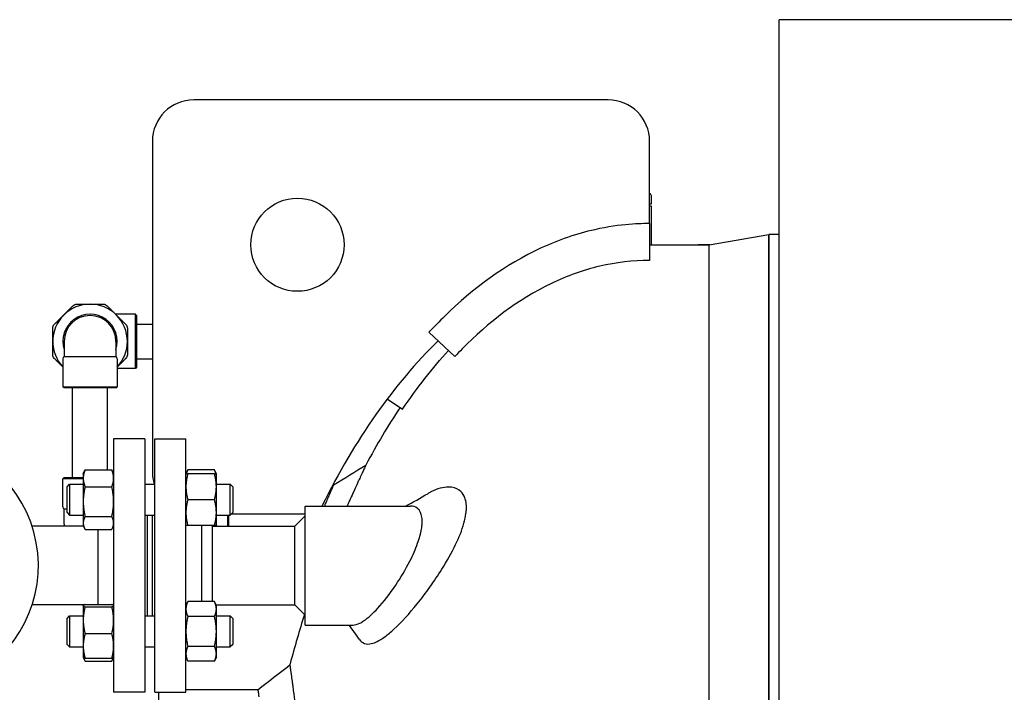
# Model space of a CAD drawing. Header units: inches. Extents: x 18 to 846, y -44 to 561.
# Tile 272 of 637: x 331 to 355, y 241 to 257. Entities that reach past the tile are written whole.
import ezdxf

# ---------------------------------------------------------------- set-up
doc = ezdxf.new("R2010")
doc.units = ezdxf.units.IN
doc.header["$LTSCALE"] = 24
doc.header["$MEASUREMENT"] = 0
doc.layers.add('Visible (ANSI)', color=7, linetype='Continuous', lineweight=30)

msp = doc.modelspace()

# ---------------------------------------------------------------- linework, layer by layer
at = {"layer": 'Visible (ANSI)'}
for p, q in [((520.67843, 256.8315), (349.67843, 256.8315)), ((349.67843, 108.966), (349.67843, 256.8315)), ((345.55343, 254.894), (335.55343, 254.894)), ((334.55343, 253.894), (334.55343, 245.894)), ((346.55343, 251.90638), (346.55343, 253.894)), ((346.59939, 252.39213), (346.59939, 252.574)), ((346.58376, 252.3765), (346.55343, 252.3765)), ((346.59939, 252.3265), (346.55343, 252.3265)), ((346.59939, 251.394), (346.59939, 252.3265)), ((346.55343, 251.90638), (346.55343, 251.01635)), ((347.99328, 251.394), (349.43041, 251.644)), ((349.43041, 251.644), (349.43041, 213.644)), ((349.67843, 251.644), (349.43041, 251.644)), ((349.43041, 213.644), (349.43041, 251.644)), ((346.55343, 251.394), (347.99328, 251.394)), ((347.73243, 251.3965), (347.72993, 251.394)), ((347.73243, 251.3965), (348.00765, 251.3965)), ((347.99328, 213.894), (347.99328, 251.394)), ((347.99328, 213.894), (347.99328, 251.394)), ((334.14188, 249.71525), (333.66467, 249.71525)), ((334.14188, 248.40275), (334.14188, 249.71525)), ((334.17313, 249.684), (334.14188, 249.71525)), ((334.17313, 249.684), (334.17313, 248.434)), ((334.17313, 249.479), (334.55343, 249.479)), ((341.22675, 249.27913), (341.85597, 248.69804)), ((332.42313, 249.059), (332.42313, 248.69363)), ((333.67313, 249.059), (333.67313, 248.69363)), ((332.39188, 248.6395), (332.39188, 247.96525)), ((332.42313, 248.69363), (333.67313, 248.69363)), ((333.70438, 248.6395), (333.70438, 247.96525)), ((334.17313, 248.639), (334.55343, 248.639)), ((334.14188, 248.40275), (333.70438, 248.40275)), ((334.17313, 248.434), (334.14188, 248.40275)), ((332.39188, 247.96525), (333.70438, 247.96525)), ((332.42313, 247.934), (332.39188, 247.96525)), ((333.67313, 247.934), (332.42313, 247.934)), ((332.62813, 245.769), (332.62813, 247.934)), ((333.46813, 245.95466), (333.46813, 247.934)), ((333.67313, 247.934), (333.70438, 247.96525)), ((340.22126, 247.66827), (340.59232, 247.41887)), ((333.61763, 246.704), (333.61763, 240.584)), ((334.36763, 246.704), (333.61763, 246.704)), ((334.36763, 246.704), (334.36763, 240.584)), ((334.61263, 240.584), (334.61263, 246.704)), ((334.61263, 246.704), (335.36263, 246.704)), ((335.36263, 240.584), (335.36263, 246.704)), ((332.42313, 245.769), (332.39188, 245.73775)), ((332.42313, 245.769), (332.88363, 245.769)), ((332.88363, 245.85999), (332.91566, 245.92868)), ((332.88363, 245.85999), (332.88363, 245.75139)), ((332.88363, 245.75139), (332.88363, 245.18828)), ((332.92871, 245.95466), (333.57254, 245.95466)), ((333.61763, 245.85999), (333.58559, 245.92868)), ((335.36263, 245.85999), (335.40771, 245.95668)), ((336.05154, 245.95668), (335.40771, 245.95668)), ((336.05154, 245.85999), (335.40771, 245.85999)), ((336.09663, 245.85999), (336.05154, 245.95668)), ((336.09663, 245.54749), (336.09663, 245.85999)), ((332.88363, 245.73775), (332.39188, 245.73775)), ((332.39188, 245.0635), (332.39188, 245.73775)), ((332.49263, 245.54749), (332.55513, 245.60999)), ((332.49263, 244.92249), (332.49263, 245.54749)), ((332.55513, 245.60999), (332.55513, 244.85999)), ((332.55513, 245.60999), (332.88363, 245.60999)), ((332.92871, 245.54811), (333.57254, 245.54811)), ((334.36763, 245.60999), (334.61263, 245.60999)), ((336.09663, 245.60999), (336.43013, 245.60999)), ((336.09663, 244.92249), (336.09663, 245.54749)), ((336.43013, 244.85999), (336.43013, 245.60999)), ((336.49263, 245.54749), (336.43013, 245.60999)), ((336.49263, 245.54749), (336.49263, 244.92249)), ((338.92734, 245.594), (338.9083, 245.594)), ((332.88363, 245.18828), (332.88363, 244.67188)), ((336.05154, 245.23499), (335.40771, 245.23499)), ((338.24013, 242.2065), (338.24013, 245.0815)), ((338.24013, 245.0815), (340.78298, 245.0815)), ((332.49263, 245.00938), (332.42313, 245.00938)), ((332.42313, 244.644), (332.42313, 245.00938)), ((332.49263, 244.92249), (332.55513, 244.85999)), ((332.55513, 244.85999), (332.88363, 244.85999)), ((332.92871, 244.82844), (333.57254, 244.82844)), ((334.36763, 244.85999), (334.61263, 244.85999)), ((334.42763, 244.85999), (334.42763, 242.42801)), ((334.54763, 244.85999), (334.54763, 242.42801)), ((334.55263, 242.42801), (334.55263, 244.85999)), ((336.09663, 244.60999), (336.09663, 244.92249)), ((336.09663, 244.85999), (336.43013, 244.85999)), ((336.37753, 244.594), (336.37753, 244.85999)), ((336.39316, 244.85999), (336.39316, 244.594)), ((336.49263, 244.92249), (336.43013, 244.85999)), ((336.46414, 244.894), (338.24013, 244.894)), ((337.99013, 244.594), (338.24013, 244.844)), ((332.89108, 244.594), (331.64892, 244.594)), ((332.88363, 244.67188), (332.88363, 244.60999)), ((332.88363, 244.60999), (332.91566, 244.5413)), ((333.61763, 244.60999), (333.58559, 244.5413)), ((336.05154, 244.60999), (335.40771, 244.60999)), ((335.74263, 242.7747), (335.74263, 244.60999)), ((335.99263, 244.594), (335.97664, 244.60999)), ((335.99263, 244.594), (337.99013, 244.594)), ((335.99263, 244.594), (335.99263, 242.7747)), ((336.09663, 244.60999), (336.08917, 244.594)), ((337.99013, 242.694), (337.99013, 244.594)), ((332.92871, 244.51532), (333.57254, 244.51532)), ((333.23763, 244.51532), (333.23763, 242.70324)), ((332.90393, 242.694), (331.64892, 242.694)), ((332.88363, 242.67801), (332.88444, 242.67977)), ((332.88363, 242.67801), (332.88363, 242.67626)), ((332.88363, 242.67626), (332.88363, 242.32418)), ((332.88444, 242.67977), (332.89108, 242.694)), ((332.92871, 242.70324), (333.57254, 242.70324)), ((333.61763, 242.67801), (333.61681, 242.67977)), ((335.36263, 242.67801), (335.40771, 242.7747)), ((336.05154, 242.7747), (335.40771, 242.7747)), ((336.09663, 242.67801), (336.05154, 242.7747)), ((336.08917, 242.694), (337.99013, 242.694)), ((336.09663, 242.59428), (336.09663, 242.67801)), ((337.99013, 242.694), (338.24013, 242.444)), ((332.49263, 242.36551), (332.55513, 242.42801)), ((332.55513, 242.42801), (332.55513, 241.67801)), ((332.55513, 242.42801), (332.88363, 242.42801)), ((332.92871, 242.64929), (333.57254, 242.64929)), ((334.36763, 242.42801), (334.61263, 242.42801)), ((336.09663, 242.05301), (336.09663, 242.59428)), ((336.09663, 242.42801), (336.43013, 242.42801)), ((336.43013, 241.67801), (336.43013, 242.42801)), ((336.49263, 242.36551), (336.43013, 242.42801)), ((332.49263, 241.74051), (332.49263, 242.36551)), ((332.88363, 242.32418), (332.88363, 241.70093)), ((336.05154, 242.41386), (335.40771, 242.41386)), ((336.49263, 242.36551), (336.49263, 241.74051)), ((338.24013, 242.2065), (339.39664, 242.2065)), ((332.92871, 241.99907), (333.57254, 241.99907)), ((336.09663, 241.51175), (336.09663, 242.05301)), ((332.49263, 241.74051), (332.55513, 241.67801)), ((336.49263, 241.74051), (336.43013, 241.67801)), ((332.55513, 241.67801), (332.88363, 241.67801)), ((332.88363, 241.70093), (332.88363, 241.42801)), ((334.36763, 241.67801), (334.61263, 241.67801)), ((336.05154, 241.69217), (335.40771, 241.69217)), ((336.09663, 241.67801), (336.43013, 241.67801)), ((336.09663, 241.42801), (336.09663, 241.51175)), ((332.88363, 241.42801), (332.88444, 241.42626)), ((332.88444, 241.42626), (332.91566, 241.35932)), ((332.92871, 241.40279), (333.57254, 241.40279)), ((332.92871, 241.33334), (333.57254, 241.33334)), ((333.61681, 241.42626), (333.58559, 241.35932)), ((333.61763, 241.42801), (333.61681, 241.42626)), ((335.36263, 241.42801), (335.40771, 241.33132)), ((336.05154, 241.33132), (335.40771, 241.33132)), ((336.09663, 241.42801), (336.05154, 241.33132)), ((334.36763, 240.584), (333.61763, 240.584)), ((334.61263, 240.584), (335.36263, 240.584)), ((334.64458, 240.5815), (334.64708, 240.584)), ((334.70708, 224.70413), (334.70708, 240.58387)), ((337.10008, 240.644), (335.36263, 240.644))]:
    msp.add_line(p, q, dxfattribs=at)
msp.add_circle((338.05343, 251.394), 1.125, dxfattribs=at)
for centre, radius, start, end in [((335.55343, 253.894), 1, 90, 180), ((345.55343, 253.894), 1, 0, 90), ((346.53689, 252.574), 0.0625, 0, 74.653167), ((346.58376, 252.39213), 0.01562, 270, 0), ((333.04813, 249.059), 0.9, 90, 135), ((333.04813, 249.059), 0.9, 45, 90), ((333.04813, 249.059), 0.9, 135, 180), ((333.04813, 249.059), 0.65625, 342.24721, 197.75279), ((333.04813, 249.059), 0.625, 0, 180), ((333.04813, 249.059), 0.9, 0, 45), ((333.04813, 249.059), 0.9, 180, 223.183422), ((333.04813, 249.059), 0.9, 316.816578, 0), ((332.45438, 248.6395), 0.0625, 120, 180), ((333.64188, 248.6395), 0.0625, 0, 60), ((328.74013, 243.644), 3.06, 300.433365, 239.566635), ((335.55343, 245.894), 1, 180, 196.499665), ((332.45438, 245.0635), 0.0625, 180, 240), ((333.04813, 244.644), 0.625, 180, 184.588566)]:
    msp.add_arc(centre, radius, start, end, dxfattribs=at)
msp.add_ellipse((346.55343, 233.2309), major_axis=(0, -18.1631), ratio=0.57455857, start_param=3.65263038, end_param=4.00156984, dxfattribs=at)
for points, knots in [([(346.55343, 251.90638), (346.35953, 251.90638), (345.8619, 251.90019), (344.78599, 251.65763), (344.35378, 251.50808), (343.06962, 250.91632), (342.29236, 250.34218), (341.47875, 249.54562), (341.35177, 249.41468), (341.22675, 249.27913)], [-35.6254746, -35.6254746, -35.6254746, -35.6254746, -29.54097875, -29.54097875, -25.22630824, -25.22630824, -16.21330692, -16.21330692, -14.51665222, -14.51665222, -14.51665222, -14.51665222]), ([(346.55343, 251.01635), (346.14816, 251.01635), (345.74659, 250.96845), (344.9478, 250.78003), (344.55767, 250.63906), (343.37653, 250.07377), (342.6579, 249.51815), (341.9713, 248.81985), (341.91344, 248.75949), (341.85597, 248.69804)], [-32.69420068, -32.69420068, -32.69420068, -32.69420068, -28.75380407, -28.75380407, -24.72396432, -24.72396432, -16.04370618, -16.04370618, -15.23889753, -15.23889753, -15.23889753, -15.23889753]), ([(332.63872, 249.92239), (332.65046, 249.93413), (332.66464, 249.94343), (332.69391, 249.95555), (332.71051, 249.959), (332.72711, 249.959)], [0.414702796, 0.414702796, 0.414702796, 0.414702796, 0.535378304, 0.535378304, 0.656053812, 0.656053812, 0.656053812, 0.656053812]), ([(333.36914, 249.959), (333.38574, 249.959), (333.40235, 249.95555), (333.43161, 249.94343), (333.44579, 249.93413), (333.45753, 249.92239)], [0.414702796, 0.414702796, 0.414702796, 0.414702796, 0.535378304, 0.535378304, 0.656053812, 0.656053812, 0.656053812, 0.656053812]), ([(332.14813, 249.38002), (332.14813, 249.39662), (332.15158, 249.41322), (332.1637, 249.44248), (332.173, 249.45667), (332.18474, 249.46841)], [0.414702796, 0.414702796, 0.414702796, 0.414702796, 0.535378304, 0.535378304, 0.656053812, 0.656053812, 0.656053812, 0.656053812]), ([(333.91152, 249.46841), (333.92325, 249.45667), (333.93255, 249.44248), (333.94467, 249.41322), (333.94813, 249.39662), (333.94813, 249.38002)], [1.292675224, 1.292675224, 1.292675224, 1.292675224, 1.413350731, 1.413350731, 1.534026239, 1.534026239, 1.534026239, 1.534026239]), ([(332.18474, 248.6496), (332.173, 248.66134), (332.1637, 248.67552), (332.15158, 248.70478), (332.14813, 248.72139), (332.14813, 248.73799)], [0.414702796, 0.414702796, 0.414702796, 0.414702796, 0.535378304, 0.535378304, 0.656053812, 0.656053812, 0.656053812, 0.656053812]), ([(333.94813, 248.73799), (333.94813, 248.72139), (333.94467, 248.70478), (333.93255, 248.67552), (333.92325, 248.66134), (333.91152, 248.6496)], [0.414702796, 0.414702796, 0.414702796, 0.414702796, 0.535378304, 0.535378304, 0.656053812, 0.656053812, 0.656053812, 0.656053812]), ([(339.6971, 246.05276), (339.69084, 246.03949), (339.68137, 246.0194), (339.66946, 245.99406), (339.65757, 245.96875), (339.64267, 245.93696), (339.62599, 245.90122), (339.60932, 245.86551), (339.58999, 245.82396), (339.56966, 245.78002), (339.56092, 245.76113), (339.55176, 245.7413), (339.5423, 245.72079), (339.5298, 245.69367), (339.51678, 245.66534), (339.50361, 245.63661), (339.48041, 245.58598), (339.4554, 245.53113), (339.43031, 245.47578), (339.40517, 245.42034), (339.3785, 245.36119), (339.35213, 245.30235), (339.33685, 245.26826), (339.3212, 245.23322), (339.30544, 245.19783), (339.29384, 245.17177), (339.28218, 245.14552), (339.27061, 245.11939), (339.26505, 245.10684), (339.25946, 245.0942), (339.25385, 245.0815)], [0, 0, 0, 0, 0.022507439, 0.022507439, 0.022507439, 0.044983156, 0.044983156, 0.044983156, 0.067441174, 0.067441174, 0.067441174, 0.077099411, 0.077099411, 0.077099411, 0.089871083, 0.089871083, 0.089871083, 0.112369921, 0.112369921, 0.112369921, 0.134909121, 0.134909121, 0.134909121, 0.147966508, 0.147966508, 0.147966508, 0.157579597, 0.157579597, 0.157579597, 0.162197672, 0.162197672, 0.162197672, 0.162197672]), ([(338.92449, 245.58756), (338.9226, 245.58329), (338.91968, 245.57667), (338.91587, 245.56802), (338.91206, 245.55938), (338.90704, 245.54799), (338.90121, 245.53474), (338.89538, 245.5215), (338.88813, 245.505), (338.88022, 245.48699), (338.87683, 245.47924), (338.87314, 245.47083), (338.86923, 245.46191), (338.86406, 245.45012), (338.8585, 245.43742), (338.85279, 245.42435), (338.84273, 245.40133), (338.83104, 245.37453), (338.81889, 245.34659), (338.80671, 245.3186), (338.79294, 245.28689), (338.77891, 245.25445), (338.77078, 245.23566), (338.76214, 245.21567), (338.75325, 245.19505), (338.74671, 245.17987), (338.74003, 245.16435), (338.73332, 245.14875), (338.72405, 245.1272), (338.71435, 245.1046), (338.70445, 245.08148)], [0, 0, 0, 0, 0.022507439, 0.022507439, 0.022507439, 0.044983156, 0.044983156, 0.044983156, 0.067441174, 0.067441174, 0.067441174, 0.077099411, 0.077099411, 0.077099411, 0.089871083, 0.089871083, 0.089871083, 0.112369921, 0.112369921, 0.112369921, 0.134909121, 0.134909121, 0.134909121, 0.147966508, 0.147966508, 0.147966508, 0.157579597, 0.157579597, 0.157579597, 0.170855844, 0.170855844, 0.170855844, 0.170855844]), ([(338.92734, 245.594), (338.92734, 245.594), (338.92734, 245.594), (338.92734, 245.594), (338.92733, 245.59399), (338.92638, 245.59183), (338.92449, 245.58756)], [0.9774611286, 0.9774611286, 0.9774611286, 0.9774611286, 0.9775354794, 0.9775354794, 0.9775354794, 1, 1, 1, 1]), ([(340.16921, 241.92868), (340.23793, 241.97897), (340.30956, 242.03863), (340.56285, 242.27071), (340.75435, 242.48132), (341.14953, 242.9729), (341.35489, 243.25892), (341.66224, 243.75146), (341.77613, 243.95244), (341.95658, 244.32801), (342.02684, 244.50261), (342.09589, 244.74869), (342.11261, 244.82674), (342.1264, 244.93054), (342.12923, 244.95964), (342.13203, 245.00722), (342.13262, 245.02611), (342.13271, 245.06277), (342.13223, 245.08053), (342.12977, 245.1223), (342.12728, 245.14583), (342.11504, 245.2242), (342.10006, 245.27375), (342.04979, 245.3795), (342.00883, 245.42809), (341.88878, 245.51488), (341.80139, 245.53895), (341.57481, 245.54108), (341.4275, 245.49926), (341.25035, 245.40916), (341.22412, 245.39482), (341.19777, 245.37946)], [1.03052123, 1.03052123, 1.03052123, 1.03052123, 2.07266673, 2.07266673, 4.61046279, 4.61046279, 7.29832528, 7.29832528, 9.04295708, 9.04295708, 10.58295771, 10.58295771, 11.34230771, 11.34230771, 11.64933529, 11.64933529, 11.85899483, 11.85899483, 12.06555588, 12.06555588, 12.35726492, 12.35726492, 13.07829009, 13.07829009, 14.11904381, 14.11904381, 15.61431676, 15.61431676, 17.65518153, 17.65518153, 18.00762988, 18.00762988, 18.00762988, 18.00762988]), ([(339.82665, 242.44612), (339.88076, 242.49548), (339.93633, 242.55135), (340.1357, 242.76827), (340.28413, 242.95908), (340.5485, 243.3522), (340.66675, 243.55028), (340.84112, 243.89545), (340.90511, 244.04011), (340.9982, 244.30149), (341.03035, 244.41758), (341.05469, 244.56179), (341.05922, 244.5975), (341.0637, 244.65324), (341.06472, 244.67412), (341.06533, 244.71297), (341.06501, 244.73101), (341.06291, 244.77116), (341.06071, 244.79282), (341.05079, 244.8566), (341.03971, 244.8947), (341.0046, 244.97149), (340.9777, 245.00565), (340.90014, 245.06524), (340.84473, 245.0815), (340.78299, 245.0815)], [0.89213138, 0.89213138, 0.89213138, 0.89213138, 1.68776961, 1.68776961, 3.7050894, 3.7050894, 5.44369138, 5.44369138, 6.66625494, 6.66625494, 7.71403469, 7.71403469, 8.07560497, 8.07560497, 8.30242846, 8.30242846, 8.51116041, 8.51116041, 8.78291186, 8.78291186, 9.3539207, 9.3539207, 10.11550221, 10.11550221, 11.17956787, 11.17956787, 11.17956787, 11.17956787]), ([(338.2225, 242.46163), (338.16236, 242.27062), (338.104, 242.07755), (337.98876, 241.68012), (337.93203, 241.47561), (337.87503, 241.26061), (337.87277, 241.25208), (337.87051, 241.24354)], [1.0087619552, 1.0087619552, 1.0087619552, 1.0087619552, 1.045293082, 1.045293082, 1.0832089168, 1.0832089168, 1.084775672, 1.084775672, 1.084775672, 1.084775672]), ([(339.55964, 242.25211), (339.58907, 242.26678), (339.61965, 242.28482), (339.65119, 242.30598), (339.70721, 242.34356), (339.76601, 242.39075), (339.82665, 242.44612)], [24.80390187, 24.80390187, 24.80390187, 24.80390187, 25.30618435, 25.30618435, 25.30618435, 26.19831573, 26.19831573, 26.19831573, 26.19831573]), ([(339.5624, 241.84823), (339.58267, 241.81985), (339.60611, 241.79759), (339.68002, 241.75209), (339.73658, 241.74264), (339.8467, 241.75721), (339.89645, 241.77257), (339.94926, 241.79626)], [30.73625556, 30.73625556, 30.73625556, 30.73625556, 31.43103919, 31.43103919, 32.682381, 32.682381, 33.58380941, 33.58380941, 33.58380941, 33.58380941]), ([(339.94926, 241.79626), (339.95768, 241.80003), (339.96616, 241.80402), (339.97473, 241.80821), (340.0362, 241.83829), (340.10129, 241.87891), (340.16921, 241.92868)], [33.58380941, 33.58380941, 33.58380941, 33.58380941, 33.72738609, 33.72738609, 33.72738609, 34.75790732, 34.75790732, 34.75790732, 34.75790732]), ([(337.87051, 241.24354), (337.87051, 241.24354), (337.87063, 241.24272), (337.87086, 241.24109), (337.87086, 241.24108), (337.87086, 241.24106), (337.87086, 241.24105), (337.87117, 241.23883), (337.87169, 241.23511), (337.87242, 241.22991), (337.87243, 241.22983), (337.87245, 241.22976), (337.87246, 241.22968), (337.87393, 241.2192), (337.87623, 241.20278), (337.87934, 241.18042), (337.87939, 241.18007), (337.87944, 241.17971), (337.87949, 241.17936), (337.88103, 241.16837), (337.88275, 241.15596), (337.88467, 241.14214), (337.88475, 241.14158), (337.88483, 241.14101), (337.88491, 241.14044), (337.88774, 241.12007), (337.89098, 241.09667), (337.89462, 241.07022)], [0.9643014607, 0.9643014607, 0.9643014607, 0.9643014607, 0.9685452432, 0.9685452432, 0.9685452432, 0.9685801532, 0.9685801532, 0.9685801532, 0.9743145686, 0.9743145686, 0.9743145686, 0.974398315, 0.974398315, 0.974398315, 0.9858494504, 0.9858494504, 0.9858494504, 0.9860292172, 0.9860292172, 0.9860292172, 0.9916117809, 0.9916117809, 0.9916117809, 0.9918398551, 0.9918398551, 0.9918398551, 1, 1, 1, 1]), ([(337.89462, 241.07022), (337.89601, 241.06013), (337.89746, 241.04959), (337.89897, 241.03861), (337.89912, 241.03749), (337.89928, 241.03636), (337.89943, 241.03522), (337.90207, 241.01596), (337.90489, 240.99535), (337.90789, 240.97339), (337.90809, 240.97193), (337.90829, 240.97046), (337.90849, 240.96899), (337.91484, 240.92238), (337.92195, 240.86978), (337.92979, 240.81117), (337.9301, 240.80888), (337.93041, 240.80658), (337.93071, 240.80427), (337.93458, 240.77537), (337.93862, 240.74502), (337.94282, 240.71324), (337.94319, 240.71044), (337.94356, 240.70764), (337.94393, 240.70482), (337.94412, 240.70342), (337.9443, 240.70201), (337.94449, 240.70061), (337.95086, 240.65235), (337.95761, 240.60086), (337.96471, 240.54613), (337.96715, 240.52726), (337.96964, 240.50799), (337.97218, 240.48831), (337.97269, 240.48429), (337.97321, 240.48026), (337.97373, 240.4762), (337.97848, 240.43928), (337.98338, 240.40096), (337.98842, 240.36124), (337.98901, 240.35658), (337.9896, 240.35191), (337.99019, 240.34721), (338.00078, 240.26358), (338.01197, 240.17386), (338.02369, 240.07811), (338.02441, 240.0722), (338.02513, 240.06628), (338.02586, 240.06033), (338.03005, 240.026), (338.03431, 239.99091), (338.03862, 239.95505), (338.03993, 239.94423), (338.04123, 239.93334), (338.04255, 239.92239), (338.04333, 239.91583), (338.04412, 239.90925), (338.04491, 239.90265), (338.05411, 239.82572), (338.06357, 239.74547), (338.07323, 239.66199), (338.07621, 239.63624), (338.07922, 239.61014), (338.08225, 239.5837), (338.08317, 239.57562), (338.0841, 239.56751), (338.08503, 239.55937), (338.09093, 239.50772), (338.09691, 239.45478), (338.10296, 239.40056), (338.10394, 239.39174), (338.10493, 239.3829), (338.10592, 239.37402), (338.1194, 239.25275), (338.13323, 239.12517), (338.14728, 238.99153), (338.14833, 238.98144), (338.1494, 238.97132), (338.15046, 238.96117), (338.15716, 238.89709), (338.1639, 238.83164), (338.17068, 238.76487), (338.17176, 238.75416), (338.17285, 238.74341), (338.17394, 238.73264), (338.18075, 238.66512), (338.18758, 238.59627), (338.19443, 238.52612), (338.19829, 238.48654), (338.20215, 238.44655), (338.20601, 238.40616), (338.20989, 238.36559), (338.21378, 238.32453), (338.21767, 238.28296), (338.2188, 238.27086), (338.21994, 238.25872), (338.22107, 238.24654), (338.22773, 238.17494), (338.2344, 238.10189), (338.24106, 238.02741), (338.24219, 238.01479), (338.24332, 238.00213), (338.24444, 237.98944), (338.2514, 237.91113), (338.25834, 237.83136), (338.26523, 237.7502), (338.27253, 237.66423), (338.27978, 237.57669), (338.28696, 237.48768), (338.28801, 237.47464), (338.28906, 237.46157), (338.2901, 237.44846), (338.29651, 237.36834), (338.30286, 237.28705), (338.30911, 237.20466), (338.31011, 237.19153), (338.31111, 237.17836), (338.3121, 237.16518), (338.32166, 237.03829), (338.331, 236.90886), (338.34008, 236.77716), (338.34377, 236.72361), (338.34743, 236.66952), (338.35104, 236.61492), (338.35193, 236.60156), (338.35281, 236.58816), (338.35369, 236.57472), (338.35944, 236.48701), (338.36509, 236.39799), (338.37061, 236.30772), (338.37141, 236.29461), (338.37221, 236.28148), (338.373, 236.26831), (338.38487, 236.07209), (338.39615, 235.86978), (338.40657, 235.66312), (338.40716, 235.65146), (338.40774, 235.63978), (338.40833, 235.62809), (338.41329, 235.52855), (338.41805, 235.42817), (338.42258, 235.32709), (338.42306, 235.31639), (338.42353, 235.30569), (338.42401, 235.29498), (338.43099, 235.13751), (338.43742, 234.97835), (338.44324, 234.818), (338.4433, 234.81649), (338.44335, 234.81497), (338.44341, 234.81346), (338.44375, 234.80401), (338.44409, 234.79456), (338.44443, 234.7851), (338.44575, 234.74817), (338.44705, 234.71112), (338.44831, 234.67396), (338.44869, 234.6626), (338.44908, 234.65124), (338.44946, 234.63987), (338.44976, 234.63083), (338.45006, 234.62178), (338.45036, 234.61272), (338.45389, 234.50548), (338.45716, 234.3973), (338.46016, 234.2883), (338.46037, 234.28049), (338.46059, 234.27268), (338.4608, 234.26486), (338.46219, 234.21363), (338.46352, 234.16221), (338.46478, 234.11063), (338.46495, 234.10361), (338.46512, 234.09658), (338.46529, 234.08955), (338.468, 233.97786), (338.4704, 233.86541), (338.4725, 233.75233), (338.4726, 233.7471), (338.47269, 233.74186), (338.47279, 233.73663), (338.47379, 233.6819), (338.47472, 233.62703), (338.47557, 233.57202), (338.47564, 233.56775), (338.4757, 233.56348), (338.47577, 233.55921), (338.47754, 233.4433), (338.47899, 233.32683), (338.4801, 233.20994), (338.48012, 233.20761), (338.48014, 233.20527), (338.48016, 233.20293), (338.48071, 233.14488), (338.48117, 233.0867), (338.48154, 233.02857), (338.48155, 233.02714), (338.48156, 233.0257), (338.48157, 233.02426), (338.48233, 232.90482), (338.48273, 232.78557), (338.48277, 232.66667), (338.48277, 232.66252), (338.48278, 232.65837), (338.48278, 232.65422), (338.48279, 232.5986), (338.48272, 232.54299), (338.48257, 232.4874), (338.48257, 232.48685), (338.48257, 232.48631), (338.48257, 232.48577), (338.48225, 232.36696), (338.48158, 232.24825), (338.48056, 232.12976), (338.48055, 232.12776), (338.48053, 232.12577), (338.48051, 232.12377), (338.48001, 232.06623), (338.47943, 232.00874), (338.47876, 231.95132), (338.47873, 231.94852), (338.4787, 231.94573), (338.47866, 231.94293), (338.47667, 231.77278), (338.47395, 231.60321), (338.47054, 231.43461), (338.47043, 231.4293), (338.47032, 231.424), (338.47022, 231.41869), (338.46802, 231.31149), (338.46554, 231.20469), (338.46279, 231.09838), (338.46261, 231.09137), (338.46243, 231.08437), (338.46224, 231.07737), (338.45816, 230.92163), (338.45349, 230.76675), (338.44831, 230.61421), (338.44688, 230.57186), (338.4454, 230.52967), (338.44388, 230.48765), (338.44326, 230.47037), (338.44263, 230.45311), (338.442, 230.43588), (338.44164, 230.42633), (338.44129, 230.41678), (338.44093, 230.40725), (338.43721, 230.30775), (338.43327, 230.20889), (338.42911, 230.11079), (338.42869, 230.10073), (338.42826, 230.09068), (338.42783, 230.08064), (338.41903, 229.87528), (338.40932, 229.67333), (338.39887, 229.47582), (338.39825, 229.46409), (338.39762, 229.45238), (338.397, 229.44067), (338.39206, 229.34841), (338.38697, 229.25713), (338.38173, 229.16693), (338.381, 229.15436), (338.38027, 229.1418), (338.37953, 229.12927), (338.36826, 228.93711), (338.35636, 228.74996), (338.34404, 228.56865), (338.34313, 228.55527), (338.34221, 228.54191), (338.3413, 228.52859), (338.34118, 228.5269), (338.34107, 228.5252), (338.34095, 228.52351), (338.33532, 228.44154), (338.32958, 228.36036), (338.32374, 228.28006), (338.32276, 228.26661), (338.32178, 228.2532), (338.3208, 228.2398), (338.30831, 228.06972), (338.29544, 227.904), (338.28236, 227.74366), (338.28126, 227.73017), (338.28016, 227.71671), (338.27906, 227.7033), (338.27444, 227.64718), (338.26981, 227.59172), (338.26515, 227.53692), (338.26397, 227.52304), (338.26279, 227.5092), (338.26161, 227.49541), (338.26049, 227.48226), (338.25936, 227.46915), (338.25823, 227.45608), (338.24527, 227.30579), (338.2322, 227.1607), (338.21917, 227.02112), (338.21804, 227.00897), (338.21691, 226.99687), (338.21577, 226.9848), (338.2128, 226.95321), (338.20984, 226.9219), (338.20688, 226.89089), (338.20382, 226.85883), (338.20076, 226.82703), (338.1977, 226.79547), (338.19661, 226.78424), (338.19552, 226.77304), (338.19443, 226.76188), (338.19441, 226.76169), (338.19439, 226.7615), (338.19437, 226.76132), (338.18111, 226.62537), (338.16786, 226.49419), (338.15476, 226.36813), (338.1537, 226.3579), (338.15264, 226.34769), (338.15157, 226.33753), (338.14552, 226.27949), (338.13949, 226.22256), (338.13351, 226.16676), (338.13247, 226.15708), (338.13144, 226.14743), (338.1304, 226.13782), (338.11731, 226.01611), (338.10444, 225.89989), (338.09194, 225.78939), (338.09099, 225.78098), (338.09004, 225.77261), (338.08909, 225.76427), (338.08396, 225.71908), (338.07889, 225.67487), (338.07389, 225.63165), (338.07319, 225.62563), (338.0725, 225.61964), (338.0718, 225.61366), (338.07092, 225.60605), (338.07004, 225.59848), (338.06916, 225.59093), (338.0587, 225.50103), (338.0485, 225.41501), (338.03862, 225.33295), (338.0371, 225.32032), (338.03559, 225.30777), (338.03408, 225.29532), (338.03333, 225.28915), (338.03259, 225.283), (338.03184, 225.27687), (338.02667, 225.23418), (338.02158, 225.19262), (338.0166, 225.15219), (338.01591, 225.14661), (338.01523, 225.14106), (338.01454, 225.13553), (338.00382, 225.04874), (337.99358, 224.96724), (337.98388, 224.8911), (337.98332, 224.88667), (337.98276, 224.88226), (337.9822, 224.87787), (337.9776, 224.8418), (337.97312, 224.80694), (337.96877, 224.77331), (337.96828, 224.76946), (337.96778, 224.76564), (337.96729, 224.76183), (337.96657, 224.75625), (337.96585, 224.7507), (337.96513, 224.74518), (337.95788, 224.68919), (337.95098, 224.63656), (337.94448, 224.5873), (337.94342, 224.57932), (337.94238, 224.57142), (337.94134, 224.56361), (337.94098, 224.56085), (337.94061, 224.55811), (337.94025, 224.55538), (337.93639, 224.52628), (337.93268, 224.49843), (337.92912, 224.47183), (337.92882, 224.46955), (337.92851, 224.46727), (337.92821, 224.465), (337.92075, 224.40931), (337.91397, 224.35924), (337.9079, 224.31473), (337.9077, 224.31326), (337.9075, 224.3118), (337.9073, 224.31034), (337.90436, 224.28873), (337.90158, 224.26845), (337.89898, 224.2495), (337.89883, 224.24838), (337.89867, 224.24726), (337.89852, 224.24615), (337.89724, 224.23685), (337.89601, 224.22788), (337.89482, 224.21923), (337.89099, 224.19145), (337.88761, 224.16699), (337.88467, 224.14584), (337.88459, 224.14528), (337.88451, 224.14471), (337.88443, 224.14415), (337.88254, 224.13054), (337.88084, 224.11832), (337.87933, 224.1075), (337.87928, 224.10715), (337.87923, 224.10679), (337.87918, 224.10644), (337.87611, 224.08442), (337.87385, 224.06828), (337.87241, 224.05799), (337.8724, 224.05792), (337.87239, 224.05784), (337.87238, 224.05776), (337.87166, 224.05266), (337.87115, 224.04902), (337.87085, 224.04686), (337.87085, 224.04684), (337.87084, 224.04683), (337.87084, 224.04681), (337.87063, 224.04529), (337.87052, 224.04451), (337.87051, 224.04447), (337.87051, 224.04447), (337.87051, 224.04446), (337.87051, 224.04446)], [0, 0, 0, 0, 0.00311435, 0.00311435, 0.00311435, 0.00343311, 0.00343311, 0.00343311, 0.008849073, 0.008849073, 0.008849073, 0.009209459, 0.009209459, 0.009209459, 0.020610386, 0.020610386, 0.020610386, 0.021055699, 0.021055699, 0.021055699, 0.026633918, 0.026633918, 0.026633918, 0.027125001, 0.027125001, 0.027125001, 0.027368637, 0.027368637, 0.027368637, 0.035739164, 0.035739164, 0.035739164, 0.038625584, 0.038625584, 0.038625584, 0.039215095, 0.039215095, 0.039215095, 0.044587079, 0.044587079, 0.044587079, 0.045216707, 0.045216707, 0.045216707, 0.056436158, 0.056436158, 0.056436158, 0.057127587, 0.057127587, 0.057127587, 0.061119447, 0.061119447, 0.061119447, 0.062324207, 0.062324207, 0.062324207, 0.063044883, 0.063044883, 0.063044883, 0.071439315, 0.071439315, 0.071439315, 0.074028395, 0.074028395, 0.074028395, 0.074819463, 0.074819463, 0.074819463, 0.079835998, 0.079835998, 0.079835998, 0.080651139, 0.080651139, 0.080651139, 0.091784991, 0.091784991, 0.091784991, 0.092625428, 0.092625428, 0.092625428, 0.097928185, 0.097928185, 0.097928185, 0.098778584, 0.098778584, 0.098778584, 0.104106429, 0.104106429, 0.104106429, 0.107112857, 0.107112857, 0.107112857, 0.110131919, 0.110131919, 0.110131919, 0.111010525, 0.111010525, 0.111010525, 0.116174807, 0.116174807, 0.116174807, 0.117049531, 0.117049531, 0.117049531, 0.122445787, 0.122445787, 0.122445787, 0.128162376, 0.128162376, 0.128162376, 0.128999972, 0.128999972, 0.128999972, 0.134121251, 0.134121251, 0.134121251, 0.134937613, 0.134937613, 0.134937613, 0.142791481, 0.142791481, 0.142791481, 0.145985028, 0.145985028, 0.145985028, 0.146767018, 0.146767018, 0.146767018, 0.151873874, 0.151873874, 0.151873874, 0.152615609, 0.152615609, 0.152615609, 0.163672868, 0.163672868, 0.163672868, 0.164297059, 0.164297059, 0.164297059, 0.16961244, 0.16961244, 0.16961244, 0.170174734, 0.170174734, 0.170174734, 0.17844326, 0.17844326, 0.17844326, 0.178521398, 0.178521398, 0.178521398, 0.179008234, 0.179008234, 0.179008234, 0.180908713, 0.180908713, 0.180908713, 0.181489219, 0.181489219, 0.181489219, 0.181950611, 0.181950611, 0.181950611, 0.187415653, 0.187415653, 0.187415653, 0.187807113, 0.187807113, 0.187807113, 0.190373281, 0.190373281, 0.190373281, 0.190722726, 0.190722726, 0.190722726, 0.196274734, 0.196274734, 0.196274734, 0.19653159, 0.19653159, 0.19653159, 0.199217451, 0.199217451, 0.199217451, 0.199426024, 0.199426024, 0.199426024, 0.205083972, 0.205083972, 0.205083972, 0.205197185, 0.205197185, 0.205197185, 0.208006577, 0.208006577, 0.208006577, 0.208076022, 0.208076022, 0.208076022, 0.213849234, 0.213849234, 0.213849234, 0.214050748, 0.214050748, 0.214050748, 0.216752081, 0.216752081, 0.216752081, 0.216778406, 0.216778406, 0.216778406, 0.222551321, 0.222551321, 0.222551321, 0.222648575, 0.222648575, 0.222648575, 0.225452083, 0.225452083, 0.225452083, 0.225588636, 0.225588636, 0.225588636, 0.233897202, 0.233897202, 0.233897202, 0.234158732, 0.234158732, 0.234158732, 0.239443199, 0.239443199, 0.239443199, 0.239791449, 0.239791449, 0.239791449, 0.247537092, 0.247537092, 0.247537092, 0.24968794, 0.24968794, 0.24968794, 0.250572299, 0.250572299, 0.250572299, 0.251062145, 0.251062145, 0.251062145, 0.256172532, 0.256172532, 0.256172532, 0.256696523, 0.256696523, 0.256696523, 0.267412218, 0.267412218, 0.267412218, 0.268048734, 0.268048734, 0.268048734, 0.273068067, 0.273068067, 0.273068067, 0.273767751, 0.273767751, 0.273767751, 0.284497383, 0.284497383, 0.284497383, 0.28528946, 0.28528946, 0.28528946, 0.285390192, 0.285390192, 0.285390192, 0.290267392, 0.290267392, 0.290267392, 0.291083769, 0.291083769, 0.291083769, 0.301451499, 0.301451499, 0.301451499, 0.302323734, 0.302323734, 0.302323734, 0.30597218, 0.30597218, 0.30597218, 0.306896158, 0.306896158, 0.306896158, 0.307777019, 0.307777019, 0.307777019, 0.317905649, 0.317905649, 0.317905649, 0.318787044, 0.318787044, 0.318787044, 0.321095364, 0.321095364, 0.321095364, 0.323480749, 0.323480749, 0.323480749, 0.324329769, 0.324329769, 0.324329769, 0.324343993, 0.324343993, 0.324343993, 0.334680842, 0.334680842, 0.334680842, 0.335520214, 0.335520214, 0.335520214, 0.340310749, 0.340310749, 0.340310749, 0.341142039, 0.341142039, 0.341142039, 0.351665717, 0.351665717, 0.351665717, 0.352466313, 0.352466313, 0.352466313, 0.356803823, 0.356803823, 0.356803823, 0.357407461, 0.357407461, 0.357407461, 0.358174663, 0.358174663, 0.358174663, 0.367313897, 0.367313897, 0.367313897, 0.368721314, 0.368721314, 0.368721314, 0.369419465, 0.369419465, 0.369419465, 0.374282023, 0.374282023, 0.374282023, 0.374952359, 0.374952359, 0.374952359, 0.385472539, 0.385472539, 0.385472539, 0.386084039, 0.386084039, 0.386084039, 0.391108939, 0.391108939, 0.391108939, 0.391682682, 0.391682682, 0.391682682, 0.392523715, 0.392523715, 0.392523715, 0.40106218, 0.40106218, 0.40106218, 0.402446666, 0.402446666, 0.402446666, 0.402934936, 0.402934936, 0.402934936, 0.408136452, 0.408136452, 0.408136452, 0.408584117, 0.408584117, 0.408584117, 0.419565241, 0.419565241, 0.419565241, 0.419927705, 0.419927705, 0.419927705, 0.425304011, 0.425304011, 0.425304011, 0.425622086, 0.425622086, 0.425622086, 0.428281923, 0.428281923, 0.428281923, 0.436826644, 0.436826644, 0.436826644, 0.437055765, 0.437055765, 0.437055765, 0.442601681, 0.442601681, 0.442601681, 0.442785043, 0.442785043, 0.442785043, 0.45416634, 0.45416634, 0.45416634, 0.454252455, 0.454252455, 0.454252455, 0.459954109, 0.459954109, 0.459954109, 0.459990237, 0.459990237, 0.459990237, 0.464029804, 0.464029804, 0.464029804, 0.464153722, 0.464153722, 0.464153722, 0.464153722]), ([(337.10008, 240.644), (337.10008, 240.644), (337.10019, 240.64321), (337.1004, 240.64163), (337.1004, 240.64161), (337.1004, 240.6416), (337.10041, 240.64159), (337.1007, 240.63943), (337.10118, 240.63583), (337.10186, 240.63077), (337.10187, 240.6307), (337.10188, 240.63063), (337.10189, 240.63055), (337.10326, 240.62038), (337.10541, 240.60444), (337.10832, 240.58276), (337.10836, 240.58241), (337.10841, 240.58207), (337.10846, 240.58173), (337.10988, 240.57107), (337.11149, 240.55903), (337.11328, 240.54563), (337.11336, 240.54508), (337.11343, 240.54453), (337.1135, 240.54398), (337.11614, 240.52422), (337.11916, 240.50153), (337.12255, 240.47591)], [0.9643016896, 0.9643016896, 0.9643016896, 0.9643016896, 0.9685452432, 0.9685452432, 0.9685452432, 0.9685801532, 0.9685801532, 0.9685801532, 0.9743145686, 0.9743145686, 0.9743145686, 0.974398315, 0.974398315, 0.974398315, 0.9858494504, 0.9858494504, 0.9858494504, 0.9860292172, 0.9860292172, 0.9860292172, 0.9916117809, 0.9916117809, 0.9916117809, 0.9918398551, 0.9918398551, 0.9918398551, 1, 1, 1, 1])]:
    msp.add_open_spline(points, degree=3, knots=knots, dxfattribs=at)
for points, weights in [([(332.41173, 249.6954), (332.52183, 249.8055), (332.63872, 249.92239)], [1, 1.04951712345, 1.06851824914]), ([(332.72711, 249.959), (332.89242, 249.959), (333.04813, 249.959)], [1.06851824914, 1.04951712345, 1]), ([(333.04813, 249.959), (333.20383, 249.959), (333.36914, 249.959)], [1, 1.04951712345, 1.06851824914]), ([(333.45753, 249.92239), (333.57442, 249.8055), (333.68452, 249.6954)], [1.06851824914, 1.04951712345, 1]), ([(332.18474, 249.46841), (332.30163, 249.5853), (332.41173, 249.6954)], [1.06851824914, 1.04951712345, 1]), ([(333.68452, 249.6954), (333.79462, 249.5853), (333.91152, 249.46841)], [1, 1.04951712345, 1.06851824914]), ([(332.14813, 249.059), (332.14813, 249.21471), (332.14813, 249.38002)], [1, 1.04951712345, 1.06851824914]), ([(333.94813, 249.38002), (333.94813, 249.21471), (333.94813, 249.059)], [1.06851824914, 1.04951712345, 1]), ([(332.14813, 248.73799), (332.14813, 248.9033), (332.14813, 249.059)], [1.06851824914, 1.04951712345, 1]), ([(333.94813, 249.059), (333.94813, 248.9033), (333.94813, 248.73799)], [1, 1.04951712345, 1.06851824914]), ([(332.39188, 248.44246), (332.29138, 248.54295), (332.18474, 248.6496)], [1.00831522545, 1.05115607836, 1.06851824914]), ([(333.91152, 248.6496), (333.80487, 248.54295), (333.70438, 248.44246)], [1.06851824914, 1.05115607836, 1.00831522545]), ([(332.92871, 245.95466), (332.88363, 245.84573), (332.88363, 245.75139)], [1, 1.0379548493, 1]), ([(332.88363, 245.75139), (332.88363, 245.65705), (332.92871, 245.54811)], [1, 1.0379548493, 1]), ([(332.91566, 245.92868), (332.9216, 245.94142), (332.92871, 245.95466)], [1.00983612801, 1.00580630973, 1]), ([(333.57254, 245.95466), (333.57966, 245.94142), (333.58559, 245.92868)], [1, 1.00580630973, 1.00983612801]), ([(333.61763, 245.75139), (333.61763, 245.84573), (333.57254, 245.95466)], [1, 1.0379548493, 1]), ([(333.57254, 245.54811), (333.61763, 245.65705), (333.61763, 245.75139)], [1, 1.0379548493, 1]), ([(335.36263, 245.85999), (335.36263, 245.85999), (335.40771, 245.85999)], [1, 1.0379548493, 1]), ([(335.40771, 245.85999), (335.36263, 245.69252), (335.36263, 245.54749)], [1, 1.0379548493, 1]), ([(335.40771, 245.95668), (335.38394, 245.9057), (335.37291, 245.85999)], [1, 1.01965956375, 1.01895290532]), ([(336.08635, 245.85999), (336.07531, 245.9057), (336.05154, 245.95668)], [1.01895290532, 1.01965956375, 1]), ([(336.09663, 245.54749), (336.09663, 245.69252), (336.05154, 245.85999)], [1, 1.0379548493, 1]), ([(336.05154, 245.85999), (336.09663, 245.85999), (336.09663, 245.85999)], [1, 1.0379548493, 1]), ([(332.92871, 245.54811), (332.88363, 245.35528), (332.88363, 245.18828)], [1, 1.0379548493, 1]), ([(333.61763, 245.18828), (333.61763, 245.35528), (333.57254, 245.54811)], [1, 1.0379548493, 1]), ([(335.36263, 245.54749), (335.36263, 245.40246), (335.40771, 245.23499)], [1, 1.0379548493, 1]), ([(336.05154, 245.23499), (336.09663, 245.40246), (336.09663, 245.54749)], [1, 1.0379548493, 1]), ([(332.88363, 245.18828), (332.88363, 245.02128), (332.92871, 244.82844)], [1, 1.0379548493, 1]), ([(333.57254, 244.82844), (333.61763, 245.02128), (333.61763, 245.18828)], [1, 1.0379548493, 1]), ([(335.40771, 245.23499), (335.36263, 245.06752), (335.36263, 244.92249)], [1, 1.0379548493, 1]), ([(336.09663, 244.92249), (336.09663, 245.06752), (336.05154, 245.23499)], [1, 1.0379548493, 1]), ([(332.92871, 244.82844), (332.88363, 244.74454), (332.88363, 244.67188)], [1, 1.0379548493, 1]), ([(333.61763, 244.67188), (333.61763, 244.74454), (333.57254, 244.82844)], [1, 1.0379548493, 1]), ([(335.36263, 244.92249), (335.36263, 244.77746), (335.40771, 244.60999)], [1, 1.0379548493, 1]), ([(336.05154, 244.60999), (336.09663, 244.77746), (336.09663, 244.92249)], [1, 1.0379548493, 1]), ([(332.88363, 244.67188), (332.88363, 244.59922), (332.92871, 244.51532)], [1, 1.0379548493, 1]), ([(333.57254, 244.51532), (333.61763, 244.59922), (333.61763, 244.67188)], [1, 1.0379548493, 1]), ([(335.40771, 244.60999), (335.36263, 244.60999), (335.36263, 244.60999)], [1, 1.0379548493, 1]), ([(336.09663, 244.60999), (336.09663, 244.60999), (336.05154, 244.60999)], [1, 1.0379548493, 1]), ([(336.08215, 244.594), (336.08443, 244.60205), (336.08635, 244.60999)], [1.01858442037, 1.01907558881, 1.01895290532]), ([(332.92871, 242.70324), (332.88363, 242.68878), (332.88363, 242.67626)], [1, 1.0379548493, 1]), ([(332.88363, 242.67626), (332.88363, 242.66375), (332.92871, 242.64929)], [1, 1.0379548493, 1]), ([(332.90134, 242.694), (332.90115, 242.69331), (332.90096, 242.69261)], [1.01764945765, 1.01771792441, 1.0177828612]), ([(333.61763, 242.67626), (333.61763, 242.68878), (333.57254, 242.70324)], [1, 1.0379548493, 1]), ([(333.57254, 242.64929), (333.61763, 242.66375), (333.61763, 242.67626)], [1, 1.0379548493, 1]), ([(335.40771, 242.7747), (335.36263, 242.67801), (335.36263, 242.59428)], [1, 1.0379548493, 1]), ([(336.09663, 242.59428), (336.09663, 242.67801), (336.05154, 242.7747)], [1, 1.0379548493, 1]), ([(332.92871, 242.64929), (332.88363, 242.47507), (332.88363, 242.32418)], [1, 1.0379548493, 1]), ([(333.61763, 242.32418), (333.61763, 242.47507), (333.57254, 242.64929)], [1, 1.0379548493, 1]), ([(335.36263, 242.59428), (335.36263, 242.51054), (335.40771, 242.41386)], [1, 1.0379548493, 1]), ([(336.05154, 242.41386), (336.09663, 242.51054), (336.09663, 242.59428)], [1, 1.0379548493, 1]), ([(332.88363, 242.32418), (332.88363, 242.1733), (332.92871, 241.99907)], [1, 1.0379548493, 1]), ([(333.57254, 241.99907), (333.61763, 242.1733), (333.61763, 242.32418)], [1, 1.0379548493, 1]), ([(335.40771, 242.41386), (335.36263, 242.22048), (335.36263, 242.05301)], [1, 1.0379548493, 1]), ([(336.09663, 242.05301), (336.09663, 242.22048), (336.05154, 242.41386)], [1, 1.0379548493, 1]), ([(332.92871, 241.99907), (332.88363, 241.8393), (332.88363, 241.70093)], [1, 1.0379548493, 1]), ([(333.61763, 241.70093), (333.61763, 241.8393), (333.57254, 241.99907)], [1, 1.0379548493, 1]), ([(335.36263, 242.05301), (335.36263, 241.88554), (335.40771, 241.69217)], [1, 1.0379548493, 1]), ([(336.05154, 241.69217), (336.09663, 241.88554), (336.09663, 242.05301)], [1, 1.0379548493, 1]), ([(332.88363, 241.70093), (332.88363, 241.56256), (332.92871, 241.40279)], [1, 1.0379548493, 1]), ([(333.57254, 241.40279), (333.61763, 241.56256), (333.61763, 241.70093)], [1, 1.0379548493, 1]), ([(335.40771, 241.69217), (335.36263, 241.59548), (335.36263, 241.51175)], [1, 1.0379548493, 1]), ([(335.36263, 241.51175), (335.36263, 241.42801), (335.40771, 241.33132)], [1, 1.0379548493, 1]), ([(336.09663, 241.51175), (336.09663, 241.59548), (336.05154, 241.69217)], [1, 1.0379548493, 1]), ([(336.05154, 241.33132), (336.09663, 241.42801), (336.09663, 241.51175)], [1, 1.0379548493, 1]), ([(332.92871, 241.40279), (332.88953, 241.41535), (332.88444, 241.42626)], [1, 1.03282122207, 1.00887854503]), ([(332.89391, 241.41724), (332.90494, 241.37758), (332.92871, 241.33334)], [1.01895290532, 1.01965956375, 1]), ([(333.61681, 241.42626), (333.61172, 241.41535), (333.57254, 241.40279)], [1.00887854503, 1.03282122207, 1]), ([(333.57254, 241.33334), (333.59631, 241.37758), (333.60735, 241.41724)], [1, 1.01965956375, 1.01895290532])]:
    msp.add_rational_spline(points, weights, degree=2, dxfattribs=at)
for points in [[(340.59232, 247.41887), (340.94235, 247.93964), (341.31252, 248.41513), (341.70112, 248.84105)], [(340.52992, 247.46081), (340.24099, 247.02749), (339.96622, 246.5639), (339.70661, 246.0729)], [(338.92734, 245.594), (339.18712, 245.75359), (339.44682, 245.91331), (339.70661, 246.0729)], [(339.70661, 246.0729), (339.70661, 246.0729), (339.70335, 246.066), (339.6971, 246.05276)], [(340.6653, 245.0815), (340.84414, 245.17658), (341.02167, 245.27683), (341.19775, 245.37946)], [(339.5624, 241.84823), (339.47662, 241.96832), (339.39074, 242.0878), (339.30481, 242.2065)], [(339.39664, 242.2065), (339.44526, 242.20649), (339.5001, 242.2224), (339.55964, 242.25211)], [(337.10008, 240.644), (337.35689, 240.84385), (337.61371, 241.04369), (337.87051, 241.24354)]]:
    msp.add_open_spline(points, degree=3, dxfattribs=at)

doc.saveas('drawing.dxf')
